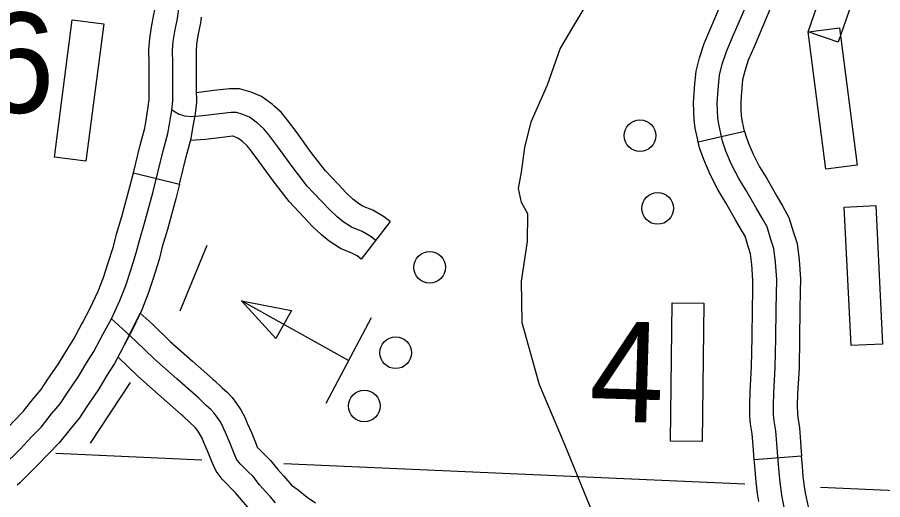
# Model space of a CAD drawing. Extents: x 653372 to 905732, y 627442 to 787275.
# Drawn here: x 711323 to 714058, y 751810 to 753334 of the extents above; entities that cross this region are included whole.
import ezdxf

# ---------------------------------------------------------------- set-up
doc = ezdxf.new("R2010")
doc.units = 0
for name, color, linetype in [('31', 7, 'Continuous'), ('35', 7, 'Continuous'), ('45', 7, 'Continuous'), ('5', 7, 'Continuous'), ('56', 7, 'Continuous')]:
    doc.layers.add(name, color=color, linetype=linetype)

msp = doc.modelspace()

# ---------------------------------------------------------------- linework, layer by layer
at = {"layer": '31'}
for p, q in [((713475.1, 752940.7), (713621.3, 752974.5)), ((711690.2, 752842.9), (711836, 752807.4)), ((713801.9, 751947.4), (713652.3, 751936.2))]:
    msp.add_line(p, q, dxfattribs=at)
for points in [[(713475.1, 752940.7), (713472.7, 752951.2), (713465.8, 752983.9), (713462.4, 753009.8), (713460.9, 753037), (713460.2, 753063.5), (713461.9, 753095.8), (713464.2, 753124.2), (713468.4, 753164.2), (713479.1, 753206.1), (713493.6, 753251.8), (713514.5, 753301.1), (713555.9, 753397.5), (713587.9, 753475.2), (713594.4, 753490.4)], [(713621.3, 752974.5), (713619.2, 752983.7), (713613.7, 753009.3), (713611.9, 753023.6), (713610.8, 753043), (713610.3, 753061.6), (713611.6, 753086), (713613.5, 753110.4), (713616.4, 753137.7), (713623.4, 753164.9), (713634.4, 753199.7), (713652.4, 753242.2), (713694.2, 753339.4), (713726.2, 753417.2), (713732.3, 753431.5)], [(711332.6, 751970.5), (711367.3, 752007.4), (711399.3, 752040.1), (711431.9, 752081.2), (711459.2, 752113.4), (711480.4, 752146.5), (711516.4, 752199.3), (711543.3, 752243.7), (711565.3, 752278.8), (711595.2, 752333.8), (711620.5, 752381.6), (711647.6, 752439.5), (711665.9, 752486.8), (711681.3, 752532.4), (711699.2, 752589.8), (711709.1, 752629.3), (711725.6, 752684.1), (711752, 752779.7), (711784.2, 752911.9), (711799.4, 752967.4), (711804.3, 752996.2), (711811.7, 753040.5), (711815.3, 753070.7), (711815.1, 753107.8), (711815, 753151), (711814.8, 753188.7), (711814, 753229.2), (711816.2, 753258.1), (711821.2, 753289.7), (711829.2, 753329.9), (711834.1, 753360.9)], [(711690.2, 752842.9), (711711.6, 752930.6), (711726.1, 752983.6), (711730.3, 753008.7), (711737.4, 753051.1), (711740.3, 753074.9), (711740.1, 753107.5), (711740, 753150.7), (711739.8, 753187.8), (711738.9, 753231.3), (711741.7, 753266.9), (711747.4, 753302.8), (711755.3, 753343.1), (711757.7, 753357.8)], [(713715.1, 752059.9), (713713.4, 752078), (713713, 752108.3), (713714.2, 752148.3), (713718.5, 752228.2), (713720, 752321), (713721.5, 752411.9), (713723, 752505.6), (713719.5, 752560.6), (713713.7, 752603.3), (713704.9, 752632), (713692.5, 752672.4), (713677.2, 752699.3), (713658.2, 752732.1), (713626.9, 752786.6), (713603.6, 752825), (713580.4, 752869.6), (713562.3, 752911.4), (713551.7, 752942.7), (713546, 752967.4), (713539.7, 752996.6), (713537.1, 753016.7), (713535.9, 753040), (713535.3, 753062.6), (713536.8, 753090.9), (713538.8, 753117.3), (713542.4, 753150.9), (713551.2, 753185.5), (713564, 753225.8), (713583.5, 753271.6), (713625.1, 753368.4)], [(711836, 752807.4), (711856.9, 752893.1), (711872.7, 752951.2), (711878.3, 752983.7), (711886, 753029.9), (711890.3, 753066.5), (711890.1, 753108.1), (711890, 753151.2), (711889.8, 753189.7), (711889.1, 753227.1), (711890.8, 753249.4), (711895.1, 753276.5), (711903, 753316.7), (711905.8, 753334)], [(713621.3, 752974.5), (713623.9, 752963.3), (713632.4, 752938.5), (713648.2, 752901.8), (713669, 752861.8), (713691.5, 752824.7), (713723.2, 752769.6), (713742.2, 752736.6), (713761.8, 752702.2), (713776.6, 752654), (713787.2, 752619.5), (713794.2, 752568), (713798, 752507.4), (713797.4, 752467.6)], [(713647.4, 752470.1), (713647.9, 752503.9), (713644.8, 752553.1), (713640.2, 752587.2), (713633.1, 752610), (713623.2, 752642.5), (713612.2, 752661.9), (713593.2, 752694.7), (713562.4, 752748.5), (713538.2, 752788.2), (713512.6, 752837.4), (713492.3, 752884.4), (713479.4, 752922.1), (713475.1, 752940.7)], [(711525.9, 752363.4), (711529.1, 752369.3), (711553.4, 752415.1), (711578.6, 752468.9), (711595.3, 752512.3), (711609.9, 752555.5), (711626.9, 752610.2), (711636.8, 752649.3), (711653.5, 752704.9), (711679.4, 752798.6), (711690.2, 752842.9)], [(711836, 752807.4), (711824.6, 752760.8), (711797.6, 752663.3), (711781.4, 752609.3), (711771.4, 752569.5), (711752.6, 752509.2), (711736.4, 752461.3), (711716.6, 752410), (711687.7, 752348.2), (711661.3, 752298.4), (711657.7, 752291.7)], [(713652.3, 751936.2), (713648.9, 751982.1), (713646, 752018.9), (713640.7, 752050.1), (713638.4, 752074), (713638, 752109), (713639.2, 752151.5), (713643.6, 752230.8), (713645, 752322.2), (713646.5, 752413.2), (713647.4, 752470.1)], [(713797.4, 752467.6), (713796.5, 752410.7), (713795, 752319.8), (713793.5, 752225.5), (713789.1, 752145.1), (713788, 752107.7), (713788.3, 752082), (713789.5, 752069.8), (713795, 752037.5), (713798.4, 751993.5), (713801.9, 751947.4)], [(711642.3, 752260.5), (711711.9, 752399.9), (711749.3, 752365.7), (711806.3, 752310.4), (711877.1, 752248), (711940.2, 752192.6)], [(711920.4, 752108.4), (711897.1, 752130.7), (711827.6, 752191.7), (711755.4, 752255.4), (711697.9, 752311.1), (711655.4, 752349.9), (711620.5, 752381.6)], [(711220.5, 751965.8), (711227.4, 751972.2), (711279, 752022.9), (711313.1, 752059.3), (711343, 752089.8), (711373.9, 752128.8), (711398.7, 752158.1), (711417.8, 752187.8), (711453.3, 752239.9), (711479.5, 752283.1), (711500.5, 752316.6), (711525.9, 752363.4)], [(711657.7, 752291.7), (711630, 752240.9), (711607.2, 752204.3), (711579.5, 752158.8), (711543, 752105.1), (711519.6, 752068.7), (711489.9, 752033.6), (711455.6, 751990.5), (711421.5, 751955.5), (711386.3, 751918), (711331.4, 751864.1), (711323.4, 751856.6)], [(711841.3, 752079.9), (711778.1, 752135.4), (711704.4, 752200.3), (711642.3, 752260.5)], [(711940.2, 752192.6), (711947.8, 752186), (711970.9, 752163.9), (711987.6, 752149.4), (712002.6, 752132.7), (712016.1, 752114.6), (712030, 752094), (712043, 752068.6), (712049.9, 752052.3), (712063, 752022.6), (712077.8, 751985.5), (712081.7, 751976.5), (712084.4, 751973), (712092.4, 751964.9), (712104.1, 751952.8), (712123.4, 751934.5), (712146.5, 751906.2), (712164.2, 751886), (712178.7, 751869.6), (712190.3, 751856.2), (712210.7, 751841.1), (712239, 751818.4), (712265.3, 751800.8)], [(712139.1, 751800.8), (712122.3, 751820.1), (712107.8, 751836.5), (712089.2, 751857.8), (712068.4, 751883.4), (712051.5, 751899.4), (712038.7, 751912.4), (712027.4, 751924), (712016.5, 751938.4), (712008.6, 751956.5), (711993.8, 751993.6), (711981, 752022.6), (711975, 752036.8), (711965.2, 752055.9), (711954.9, 752071.2), (711944.5, 752085.1), (711935, 752095.7), (711920.4, 752108.4)], [(712182, 751676.1), (712150.2, 751697.3), (712119, 751722.3), (712087.9, 751745.4), (712066, 751770.6), (712051.4, 751787), (712031.9, 751809.5), (712013.3, 751832.2), (711998.8, 751845.9), (711985.1, 751860), (711970.4, 751875), (711951.3, 751900.4), (711939.4, 751927.5), (711924.6, 751964.5), (711912.2, 751992.8), (711907, 752005), (711900.5, 752017.7), (711893.7, 752027.8), (711886.4, 752037.6), (711882.4, 752042.1), (711869.9, 752052.9), (711846.4, 752075.4), (711841.2, 752079.9)], [(713757.5, 751740.5), (713749.7, 751771.3), (713740.7, 751818.3), (713736.7, 751840.9), (713732.4, 751875.2), (713729.4, 751909.6), (713727.7, 751933.5), (713723.7, 751987.8), (713720.5, 752028.2), (713715.1, 752059.9)], [(711279.4, 751918.2), (711332.6, 751970.5)], [(713667, 751804.6), (713662.5, 751829.6), (713657.8, 751867.3), (713654.6, 751903.8), (713652.9, 751928.1), (713652.3, 751936.2)], [(713823, 751787.6), (713814.5, 751831.9), (713810.9, 751852.1), (713806.9, 751883.2), (713804.1, 751915.4), (713802.5, 751938.8), (713801.9, 751947.4)]]:
    msp.add_lwpolyline(points, dxfattribs=at)
at = {"layer": '35'}
msp.add_lwpolyline([(713231.7, 751546.6), (713191.2, 751582), (713176.5, 751616.6), (713182.9, 751657.7), (713184.4, 751707.6), (713174.7, 751731.6), (713159.5, 751750.4), (713134.2, 751785.3), (713134.2, 751785.3), (713052.8, 751986.6), (712973.2, 752173.1), (712918.7, 752368.6), (712916.9, 752500.4), (712935.6, 752626), (712936.2, 752713.1), (712916.2, 752749.3), (712907, 752792.8), (712916.5, 752845.1), (712926.7, 752922.8), (712947.5, 753003.6), (712998.3, 753120.3), (713038.5, 753234.8), (713082.8, 753309.7), (713146.4, 753415.5)], dxfattribs=at)
at = {"layer": '45'}
msp.add_line((712502, 752688.7), (712409.9, 752570.3), dxfattribs=at)
for points in [[(712136.3, 753052.4), (712129.7, 753058.2), (712095.2, 753083.4), (712062, 753098.1), (712025.8, 753108.6), (711993.8, 753108.3), (711944.3, 753102.4), (711890.1, 753095.7)], [(712502, 752688.7), (712480.5, 752705.4), (712446.3, 752724.7), (712414.3, 752737.8), (712397.1, 752748.8), (712383.6, 752759.7), (712362.8, 752779.5), (712337.4, 752806.5), (712296.9, 752849.6), (712252.3, 752907.4), (712207.5, 752968.8), (712177.5, 753009.4), (712156.9, 753034), (712136.3, 753052.4)], [(712455.9, 752629.5), (712438.8, 752642.8), (712413.6, 752657.1), (712379.6, 752670.9), (712353.2, 752687.9), (712334.1, 752703.3), (712309.6, 752726.7), (712282.8, 752755.1), (712239.7, 752800.9), (712192.4, 752862.3), (712147, 752924.4), (712118.5, 752963), (712102.9, 752981.7), (712082.6, 752999.8), (712057.5, 753018.1), (712036.2, 753027.5), (712015.5, 753033.5), (711998.7, 753033.4), (711953.3, 753028), (711909.4, 753022.5), (711874.9, 753020.2), (711852.7, 753021.6), (711832.7, 753028.2), (711811.7, 753040.5)], [(712036.5, 752940.4), (712035.4, 752941.4), (712019.8, 752952.8), (712010.5, 752956.9), (712005.2, 752958.4), (712003.5, 752958.4), (711962.3, 752953.5), (711916.5, 752947.9), (711871.6, 752944.8)], [(712409.9, 752570.3), (712397.1, 752580.3), (712380.9, 752589.4), (712345, 752604), (712309.3, 752627), (712284.6, 752646.9), (712256.4, 752673.8), (712228.2, 752703.7), (712182.6, 752752.2), (712132.4, 752817.3), (712086.6, 752880), (712059.5, 752916.6), (712048.9, 752929.3), (712036.5, 752940.4)]]:
    msp.add_lwpolyline(points, dxfattribs=at)
at = {"layer": '5'}
for points in [[(711906.5, 751935.5), (711445.6, 751955.8)], [(713621.8, 751859.8), (712165.7, 751924)], [(714597.4, 751816.8), (713861.9, 751849.2)]]:
    msp.add_lwpolyline(points, dxfattribs=at)
at = {"layer": '56'}
for p, q in [((712140.4, 752319.2), (712031.4, 752438.1)), ((712031.4, 752438.1), (712189.9, 752408.4)), ((712189.9, 752408.4), (712140.4, 752319.2))]:
    msp.add_line(p, q, dxfattribs=at)
for points in [[(713916.9, 753255.3), (713822.4, 753288.1), (713966, 753701.4), (714060.4, 753668.6)], [(711497.2, 753326.5), (711596.4, 753313.5), (711539.6, 752879.7), (711440.5, 752892.7)], [(713822.4, 753288.1), (713921.6, 753300.9), (713977.4, 752866.9), (713878.2, 752854.2)], [(713936.2, 752734.1), (714036.1, 752739.1), (714057.8, 752302.1), (713957.9, 752297.2)], [(713392.3, 752432.4), (713492.3, 752431.2), (713487, 751993.7), (713387, 751994.9)]]:
    msp.add_lwpolyline(points, close=True, dxfattribs=at)
for points in [[(711922.1, 752613.3), (711836.7, 752406.4)], [(712370.4, 752249.7), (712031.4, 752438.1)], [(712442, 752385.3), (712298.8, 752114.2)], [(711679.9, 752180.7), (711553.2, 751988.6)]]:
    msp.add_lwpolyline(points, dxfattribs=at)
for centre in [(713291, 752960.3), (713346.7, 752730.3), (712626.2, 752544.4), (712519.1, 752274.5), (712420.2, 752106.5)]:
    msp.add_circle(centre, 50, dxfattribs=at)

# ---------------------------------------------------------------- texts
for s, p in [('6', (711202.7, 753036.1)), ('4', (713128.2, 752059.8)), ('4', (713128.2, 752059.8))]:
    msp.add_text(s, height=316.8, rotation=358.28, dxfattribs=at).set_placement(p)

doc.saveas('drawing.dxf')
